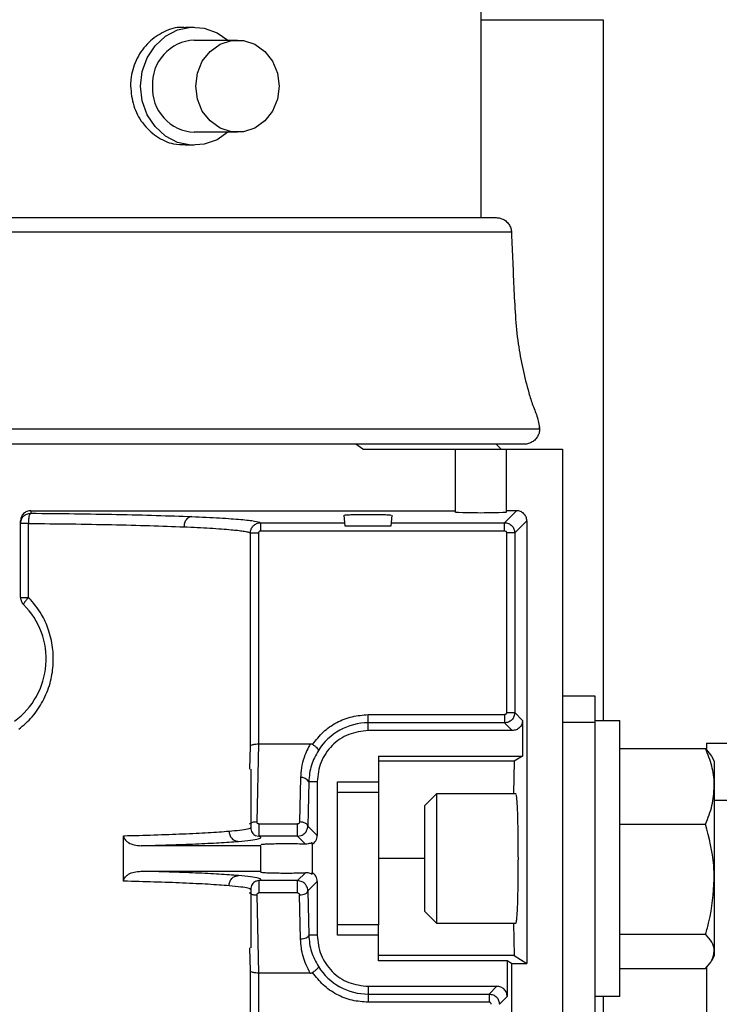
# Model space of a CAD drawing. Header units: inches. Extents: x 170 to 312, y 215 to 248.
# Tile 342 of 387: x 280.772 to 280.941, y 224.445 to 224.682. Entities that reach past the tile are written whole.
import ezdxf

# ---------------------------------------------------------------- set-up
doc = ezdxf.new("R2010")
doc.units = ezdxf.units.IN
doc.header["$LTSCALE"] = 0.25
doc.header["$MEASUREMENT"] = 0
doc.layers.add('ANNOTATIONS', color=1, linetype='Continuous')
doc.layers.add('STANDARD MOTOR RH', color=7, linetype='Continuous')
doc.styles.add('ARIAL', font='arial.ttf', dxfattribs={"height": 0.09375})
doc.dimstyles.new('STANDARD$0', dxfattribs={"dimtxt": 0.09375, "dimasz": 0.09375, "dimexe": 0.03125, "dimexo": 0.046875, "dimgap": 0.09, "dimtad": 0, "dimtih": 1, "dimtoh": 1, "dimdec": 4, "dimzin": 0, "dimdsep": 46, "dimtxsty": 'ARIAL', "dimcen": 0.09, "dimadec": 0, "dimazin": 0, "dimtfac": 1, "dimtdec": 4, "dimtofl": 0, "dimtmove": 0, "dimatfit": 1, "dimfxl": 1, "dimtolj": 1, "dimtzin": 0, "dimarcsym": 0})

# ---------------------------------------------------------------- blocks, each defined once
blk = doc.blocks.new('*D125')
at = {"layer": 'ANNOTATIONS', "color": 0, "lineweight": -2, "transparency": 16777216}
for p, q in [((280.0303130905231, 223.6042043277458), (280.0303130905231, 225.2024881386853)), ((281.1155005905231, 224.4635793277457), (281.1155005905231, 225.2024881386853)), ((280.1240630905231, 225.1712381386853), (280.2877968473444, 225.1712381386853)), ((281.0217505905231, 225.1712381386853), (280.8580168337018, 225.1712381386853))]:
    blk.add_line(p, q, dxfattribs=at)
at = {"layer": 'ANNOTATIONS', "color": 0, "transparency": 16777216}
for points in [[(280.1240630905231, 225.1868631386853), (280.1240630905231, 225.1556131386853), (280.0303130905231, 225.1712381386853)], [(281.0217505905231, 225.1868631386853), (281.0217505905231, 225.1556131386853), (281.1155005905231, 225.1712381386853)]]:
    blk.add_solid(points, dxfattribs=at)
at = {"layer": 'defpoints', "color": 0, "transparency": 16777216}
for p in [(280.0303130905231, 225.1712381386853), (281.1155005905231, 224.4167043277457), (280.0303130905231, 223.5573293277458)]:
    blk.add_point(p, dxfattribs=at)
at = {"layer": 'ANNOTATIONS', "color": 0, "transparency": 16777216, "insert": (280.5729068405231, 225.1712381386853), "char_height": 0.09375, "attachment_point": 5, "style": 'ARIAL'}
blk.add_mtext('\\A1;17 3/8"', dxfattribs=at)
blk = doc.blocks.new('*D126')
at = {"layer": 'ANNOTATIONS', "color": 0, "lineweight": -2, "transparency": 16777216}
for p, q in [((280.0303130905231, 223.6042043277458), (280.0303130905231, 225.5541731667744)), ((281.2302504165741, 224.9939388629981), (281.2302504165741, 225.5541731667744)), ((280.1240630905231, 225.5229231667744), (280.4491856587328, 225.5229231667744)), ((281.1365004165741, 225.5229231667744), (280.8113778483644, 225.5229231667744))]:
    blk.add_line(p, q, dxfattribs=at)
at = {"layer": 'ANNOTATIONS', "color": 0, "transparency": 16777216}
for points in [[(280.1240630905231, 225.5385481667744), (280.1240630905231, 225.5072981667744), (280.0303130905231, 225.5229231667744)], [(281.1365004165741, 225.5385481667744), (281.1365004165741, 225.5072981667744), (281.2302504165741, 225.5229231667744)]]:
    blk.add_solid(points, dxfattribs=at)
at = {"layer": 'defpoints', "color": 0, "transparency": 16777216}
for p in [(280.0303130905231, 225.5229231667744), (281.2302504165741, 224.9470638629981), (280.0303130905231, 223.5573293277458)]:
    blk.add_point(p, dxfattribs=at)
at = {"layer": 'ANNOTATIONS', "color": 0, "transparency": 16777216, "insert": (280.6302817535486, 225.5229231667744), "char_height": 0.09375, "attachment_point": 5, "style": 'ARIAL'}
blk.add_mtext('\\A1;20"', dxfattribs=at)

msp = doc.modelspace()

# ---------------------------------------------------------------- linework, layer by layer
at = {"layer": 'STANDARD MOTOR RH'}
for p, q in [((280.8833408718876, 224.6872505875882), (280.8833408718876, 224.6347210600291)), ((280.8833408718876, 224.6823293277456), (280.9127505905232, 224.6823293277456)), ((280.9127505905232, 224.6823293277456), (280.9127505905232, 224.513744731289)), ((280.8122960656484, 224.6805600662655), (280.8143845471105, 224.6805600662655)), ((280.8143845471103, 224.6774080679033), (280.8247836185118, 224.6774080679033)), ((280.8247836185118, 224.6552623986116), (280.8143845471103, 224.6552623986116)), ((280.8143845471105, 224.6521104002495), (280.8122960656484, 224.6521104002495)), ((280.6335869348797, 224.6347210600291), (280.8870318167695, 224.6347210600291)), ((280.6299047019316, 224.6312835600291), (280.8907140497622, 224.6312835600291)), ((280.6231292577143, 224.5839041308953), (280.8974894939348, 224.5839041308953)), ((280.8937985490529, 224.5802131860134), (280.6268202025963, 224.5802131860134)), ((280.8549397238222, 224.5789828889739), (280.8532694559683, 224.5802131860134)), ((280.8870317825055, 224.5802131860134), (280.8882620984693, 224.5789828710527)), ((280.8549397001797, 224.5789828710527), (280.9030259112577, 224.5789828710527)), ((280.8771892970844, 224.5789828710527), (280.8771892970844, 224.563875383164)), ((280.8894924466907, 224.563875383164), (280.8894924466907, 224.5789828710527)), ((280.9030259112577, 224.5789828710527), (280.9030259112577, 224.2598605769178)), ((280.7750731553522, 224.5642190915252), (280.8771892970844, 224.5642190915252)), ((280.7750731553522, 224.5642190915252), (280.7750731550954, 224.5636026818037)), ((280.8506971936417, 224.5605281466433), (280.8504682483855, 224.5631450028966)), ((280.8619376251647, 224.5631450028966), (280.8617086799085, 224.5605281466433)), ((280.8890564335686, 224.5613209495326), (280.8919545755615, 224.5642190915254)), ((280.8919545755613, 224.5642190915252), (280.8894924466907, 224.5642190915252)), ((280.7726125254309, 224.543354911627), (280.7726125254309, 224.561756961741)), ((280.7745551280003, 224.543354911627), (280.7745551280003, 224.5611435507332)), ((280.8303635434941, 224.5613209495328), (280.8303635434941, 224.5593536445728)), ((280.8303635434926, 224.5613209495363), (280.8506278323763, 224.5613209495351)), ((280.8617086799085, 224.5605281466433), (280.8506971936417, 224.5605281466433)), ((280.8617780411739, 224.5613209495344), (280.8890564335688, 224.5613209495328)), ((280.8890564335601, 224.5593536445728), (280.8890564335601, 224.5613209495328)), ((280.8944137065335, 224.5617599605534), (280.8915155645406, 224.5588618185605)), ((280.8944137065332, 224.5617599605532), (280.8944137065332, 224.4553227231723)), ((280.8279052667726, 224.507603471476), (280.8279052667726, 224.5588620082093)), ((280.8298716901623, 224.5588620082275), (280.8298775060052, 224.508130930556)), ((280.8303635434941, 224.5593536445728), (280.8890564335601, 224.5593536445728)), ((280.8915155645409, 224.5588618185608), (280.8895482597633, 224.5588618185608)), ((280.8895482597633, 224.5588618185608), (280.8895482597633, 224.5156416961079)), ((280.8915155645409, 224.5588618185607), (280.8915155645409, 224.5156416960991)), ((280.9108384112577, 224.519619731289), (280.9030259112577, 224.519619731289)), ((280.9108384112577, 224.143266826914), (280.9108384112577, 224.519619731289)), ((280.8895482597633, 224.5156416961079), (280.8915155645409, 224.5156416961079)), ((280.8915155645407, 224.5156416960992), (280.89338258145, 224.51377467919)), ((280.8562739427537, 224.5113155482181), (280.8562739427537, 224.5151498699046)), ((280.8562739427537, 224.5151498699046), (280.8890564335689, 224.5151498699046)), ((280.8890564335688, 224.5131825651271), (280.8562739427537, 224.5131825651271)), ((280.8890564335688, 224.5131825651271), (280.8909234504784, 224.5113155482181)), ((280.8933825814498, 224.5137746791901), (280.8933825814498, 224.5051639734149)), ((280.9030259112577, 224.5133697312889), (280.9108384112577, 224.5133697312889)), ((280.9108384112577, 224.513744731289), (280.9167759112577, 224.513744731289)), ((280.9167759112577, 224.447369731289), (280.9167759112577, 224.513744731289)), ((280.8909234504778, 224.5113155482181), (280.8562739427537, 224.5113155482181)), ((280.8277997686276, 224.5020736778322), (280.8279052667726, 224.507603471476)), ((280.8298775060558, 224.5081309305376), (280.829493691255, 224.4893345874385)), ((280.8298775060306, 224.508130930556), (280.8423258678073, 224.5081309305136)), ((280.9167759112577, 224.5070057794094), (280.9374325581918, 224.5070057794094)), ((280.9374325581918, 224.5070057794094), (280.9388131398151, 224.5051675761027)), ((280.9376096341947, 224.5082668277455), (280.9435471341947, 224.5082668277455)), ((280.9376096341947, 224.5082668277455), (280.9376096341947, 224.5070171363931)), ((280.858734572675, 224.5051639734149), (280.8933825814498, 224.5051639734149)), ((280.858734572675, 224.5051639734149), (280.858734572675, 224.4965321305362)), ((280.891364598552, 224.5039336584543), (280.858734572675, 224.5039336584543)), ((280.891364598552, 224.5039336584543), (280.8912083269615, 224.4961826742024)), ((280.8933825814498, 224.5051639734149), (280.891364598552, 224.5039336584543)), ((280.9388400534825, 224.5051831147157), (280.9395259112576, 224.5039951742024)), ((280.9395259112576, 224.5039951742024), (280.9395259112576, 224.4571201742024)), ((280.8279766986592, 224.5020736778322), (280.8279766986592, 224.4880710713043)), ((280.8399632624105, 224.4999966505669), (280.839748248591, 224.4893320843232)), ((280.8419305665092, 224.4990123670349), (280.8417155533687, 224.4883478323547)), ((280.8439707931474, 224.4990123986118), (280.8419305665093, 224.4990123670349)), ((280.8439707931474, 224.4990123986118), (280.8439707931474, 224.4860925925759)), ((280.84889205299, 224.4621029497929), (280.84889205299, 224.4990123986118)), ((280.84889205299, 224.4990123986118), (280.858734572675, 224.4990123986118)), ((280.84889205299, 224.4965321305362), (280.858734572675, 224.4965321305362)), ((280.8699009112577, 224.4933201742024), (280.8727634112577, 224.4961826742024)), ((280.8727634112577, 224.4961826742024), (280.8918358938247, 224.4961826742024)), ((280.8727634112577, 224.4649326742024), (280.8727634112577, 224.4961826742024)), ((280.9395259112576, 224.4945583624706), (280.9435471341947, 224.4945583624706)), ((280.8699009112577, 224.4677951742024), (280.8699009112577, 224.4933201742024)), ((280.8299586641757, 224.4888499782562), (280.8392467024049, 224.4888499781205)), ((280.8417155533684, 224.4883478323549), (280.8439707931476, 224.4860925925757)), ((280.9167759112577, 224.4888128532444), (280.9374325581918, 224.4888128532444)), ((280.797402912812, 224.4750916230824), (280.797402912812, 224.4860237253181)), ((280.8290390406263, 224.4860753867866), (280.8299586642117, 224.4858984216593)), ((280.8392467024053, 224.4858984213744), (280.8299586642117, 224.4858984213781)), ((280.8392467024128, 224.4858984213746), (280.840157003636, 224.4860729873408)), ((280.8392467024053, 224.4858984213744), (280.8411528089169, 224.4839923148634)), ((280.8304373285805, 224.4836334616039), (280.8016042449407, 224.483633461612)), ((280.8304373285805, 224.4772670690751), (280.8304373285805, 224.4836334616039)), ((280.8427404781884, 224.4839622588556), (280.8427404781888, 224.4843163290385)), ((280.8427404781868, 224.4839622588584), (280.8427404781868, 224.4771530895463)), ((280.8699009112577, 224.4805576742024), (280.858734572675, 224.4805576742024)), ((280.8016042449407, 224.4774818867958), (280.8304373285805, 224.4774818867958)), ((280.8411528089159, 224.4771230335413), (280.8392467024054, 224.4752169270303)), ((280.8427404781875, 224.4767990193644), (280.8427404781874, 224.4771530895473)), ((280.8279766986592, 224.4730427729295), (280.8279766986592, 224.4590416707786)), ((280.8299586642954, 224.4752169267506), (280.829038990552, 224.4750399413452)), ((280.8392467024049, 224.4752169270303), (280.8299586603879, 224.4752169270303)), ((280.8401568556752, 224.4750424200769), (280.8392467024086, 224.4752169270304)), ((280.8439707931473, 224.4750227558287), (280.8417155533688, 224.4727675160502)), ((280.8439707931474, 224.4750227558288), (280.8439707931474, 224.4621029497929)), ((280.8294936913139, 224.4717807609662), (280.8298775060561, 224.4529844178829)), ((280.8392467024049, 224.4722653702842), (280.8299586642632, 224.4722653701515)), ((280.8399632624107, 224.4611186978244), (280.8397482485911, 224.4717832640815)), ((280.8417155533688, 224.47276751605), (280.8419305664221, 224.4621029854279)), ((280.8727634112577, 224.4649326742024), (280.8699009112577, 224.4677951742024)), ((280.858734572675, 224.4645832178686), (280.84889205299, 224.4645832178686)), ((280.858734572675, 224.4559513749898), (280.858734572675, 224.4645832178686)), ((280.8918358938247, 224.4649326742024), (280.8727634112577, 224.4649326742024)), ((280.8912083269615, 224.4649326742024), (280.891364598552, 224.4571816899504)), ((280.8439707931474, 224.4621029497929), (280.8419305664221, 224.4621029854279)), ((280.858734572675, 224.4621029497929), (280.84889205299, 224.4621029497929)), ((280.9167759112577, 224.4623647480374), (280.9374325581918, 224.4623647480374)), ((280.8279052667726, 224.4535118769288), (280.8277997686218, 224.4590416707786)), ((280.891364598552, 224.4571816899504), (280.858734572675, 224.4571816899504)), ((280.891364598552, 224.4571816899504), (280.8944137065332, 224.4553227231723)), ((280.9395259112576, 224.4571201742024), (280.9388400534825, 224.4559322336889)), ((280.8896916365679, 224.4559513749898), (280.858734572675, 224.4559513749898)), ((280.8907227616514, 224.4553227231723), (280.8896916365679, 224.4559513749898)), ((280.8896916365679, 224.4559513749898), (280.8896916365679, 224.4473406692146)), ((280.8907227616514, 224.4553227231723), (280.8944137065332, 224.4553227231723)), ((280.8907227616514, 224.4553227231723), (280.8907227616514, 224.341391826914)), ((280.9167759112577, 224.4541095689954), (280.9374325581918, 224.4541095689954)), ((280.9376096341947, 224.4543453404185), (280.9376096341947, 224.1692912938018)), ((280.8279052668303, 224.3759128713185), (280.8279052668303, 224.4535118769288)), ((280.8298775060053, 224.4529844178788), (280.8298716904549, 224.3759128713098)), ((280.8423258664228, 224.452984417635), (280.8298775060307, 224.4529844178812)), ((280.8562739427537, 224.4497998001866), (280.887232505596, 224.4497998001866)), ((280.8562739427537, 224.4497998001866), (280.8562739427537, 224.4459654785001)), ((280.887232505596, 224.4497998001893), (280.8853654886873, 224.4479327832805)), ((280.8562739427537, 224.4479327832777), (280.8853654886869, 224.4479327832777)), ((280.8896916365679, 224.4473406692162), (280.887824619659, 224.4454736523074)), ((280.9167759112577, 224.447369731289), (280.9108384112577, 224.447369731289)), ((280.9127505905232, 224.447369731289), (280.9127505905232, 224.4167043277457)), ((280.8853654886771, 224.4459654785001), (280.8562739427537, 224.4459654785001))]:
    msp.add_line(p, q, dxfattribs=at)
at = {"layer": 'STANDARD MOTOR RH', "flags": 128}
for points in [[(280.8014924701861, 224.6663352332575), (280.8018974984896, 224.6698728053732), (280.803087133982, 224.6731880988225), (280.8049866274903, 224.6760728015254), (280.8074766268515, 224.6783456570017), (280.810400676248, 224.6798638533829), (280.8135750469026, 224.6805319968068), (280.8168002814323, 224.680308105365), (280.8198737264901, 224.6792062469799), (280.822477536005, 224.6774080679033)], [(280.8147482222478, 224.6663352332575), (280.8151547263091, 224.6694548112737), (280.8163413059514, 224.672321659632), (280.818211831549, 224.674703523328), (280.8206147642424, 224.6764074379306), (280.8233554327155, 224.6772953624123), (280.8262118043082, 224.6772953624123), (280.8289524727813, 224.6764074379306), (280.8313554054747, 224.674703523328), (280.8332259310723, 224.672321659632), (280.8344125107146, 224.6694548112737), (280.8348190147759, 224.6663352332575), (280.8344125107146, 224.6632156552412), (280.8332259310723, 224.660348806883), (280.8313554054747, 224.657966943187), (280.8289524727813, 224.6562630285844), (280.8262118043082, 224.6553751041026), (280.8233554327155, 224.6553751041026), (280.8206147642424, 224.6562630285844), (280.818211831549, 224.657966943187), (280.8163413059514, 224.660348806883), (280.8151547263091, 224.6632156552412), (280.8147482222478, 224.6663352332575)], [(280.822477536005, 224.6552623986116), (280.8198737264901, 224.6534642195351), (280.8168002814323, 224.65236236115), (280.8135750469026, 224.6521384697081), (280.810400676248, 224.652806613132), (280.8074766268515, 224.6543248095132), (280.8049866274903, 224.6565976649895), (280.803087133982, 224.6594823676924), (280.8018974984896, 224.6627976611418), (280.8014924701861, 224.6663352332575)]]:
    msp.add_lwpolyline(points, dxfattribs=at)
at = {"layer": 'STANDARD MOTOR RH'}
for centre, radius, start, end in [((280.8148808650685, 224.66687425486), 0.01054549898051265, 92.69759004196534, 182.9298875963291), ((280.8148808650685, 224.665796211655), 0.01054549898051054, 177.0701124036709, 267.302409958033), ((280.7603093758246, 224.5285399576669), 0.01845472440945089, 306.031879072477, 45.09912784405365), ((280.8562739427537, 224.4990123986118), 0.01417016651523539, 90, 147.8344107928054), ((280.840287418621, 224.4981863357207), 0.001839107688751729, 26.69012636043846, 100.1518352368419), ((280.8562739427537, 224.4621029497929), 0.0141701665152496, 212.1655892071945, 270)]:
    msp.add_arc(centre, radius, start, end, dxfattribs=at)
at = {"layer": 'STANDARD MOTOR RH', "extrusion": (0, 0, -1)}
msp.add_ellipse((280.8833408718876, 224.563875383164), major_axis=(-0.00615157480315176, 0), ratio=0.0349207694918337, start_param=3.14159265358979, end_param=6.283185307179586, dxfattribs=at)
at = {"layer": 'STANDARD MOTOR RH'}
for points, knots in [([(280.8122870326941, 224.6803810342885), (280.8118078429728, 224.6804303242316), (280.809901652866, 224.6806263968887), (280.8065501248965, 224.6793278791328), (280.8028521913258, 224.676616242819), (280.800189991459, 224.6726356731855), (280.7991513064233, 224.6689906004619), (280.7990813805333, 224.6668649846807), (280.7990639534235, 224.6663352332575)], [0, 0, 0, 0, 0.07160502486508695, 0.2848408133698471, 0.4985827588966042, 0.7135704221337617, 0.9286152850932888, 1, 1, 1, 1]), ([(280.7990639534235, 224.6663352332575), (280.7992133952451, 224.6647425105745), (280.7995122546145, 224.6615573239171), (280.8018281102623, 224.6572987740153), (280.8052048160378, 224.654106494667), (280.8089150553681, 224.6522832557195), (280.8113389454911, 224.6522876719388), (280.8123050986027, 224.6522894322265)], [0, 0, 0, 0, 0.2137655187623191, 0.4274963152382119, 0.642127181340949, 0.8573532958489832, 1, 1, 1, 1]), ([(280.8870318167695, 224.6347210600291), (280.8873459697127, 224.6346976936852), (280.887985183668, 224.6346501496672), (280.888934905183, 224.634247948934), (280.8897792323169, 224.633580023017), (280.8903832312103, 224.6326834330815), (280.8907061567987, 224.6317356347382), (280.8907131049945, 224.6311084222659), (280.8907163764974, 224.6308131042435)], [0, 0, 0, 0, 0.156749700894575, 0.3189420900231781, 0.5075262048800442, 0.6876528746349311, 0.852933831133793, 1, 1, 1, 1]), ([(280.8906833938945, 224.6317639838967), (280.8908787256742, 224.627193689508), (280.891269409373, 224.6180526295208), (280.8918993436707, 224.6048583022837), (280.894050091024, 224.5954001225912), (280.8957954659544, 224.5895176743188), (280.8971330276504, 224.5866055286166), (280.8973715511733, 224.5844845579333), (280.8974910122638, 224.5834223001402)], [0, 0, 0, 0, 0.2798641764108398, 0.5597572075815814, 0.8058251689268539, 0.870347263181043, 0.9350652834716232, 0.9999999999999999, 0.9999999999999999, 0.9999999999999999, 0.9999999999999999]), ([(280.8974595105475, 224.5843736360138), (280.8974766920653, 224.5840972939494), (280.8975128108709, 224.5835163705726), (280.8973004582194, 224.5826219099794), (280.8968536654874, 224.5817522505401), (280.8961612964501, 224.581007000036), (280.8952938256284, 224.5804822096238), (280.8944753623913, 224.5802422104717), (280.8939738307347, 224.5802207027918), (280.8937985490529, 224.5802131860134)], [0, 0, 0, 0, 0.1323147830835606, 0.2781507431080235, 0.4346336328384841, 0.5970392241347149, 0.759444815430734, 0.9159277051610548, 1, 1, 1, 1]), ([(280.7750731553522, 224.5642190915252), (280.774817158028, 224.5641957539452), (280.7742615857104, 224.564145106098), (280.7736087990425, 224.563776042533), (280.7731493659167, 224.5633233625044), (280.7728569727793, 224.5628688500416), (280.772651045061, 224.562340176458), (280.7726253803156, 224.5619515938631), (280.7726125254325, 224.561756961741)], [0, 0, 0, 0, 0.1985423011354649, 0.4308818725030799, 0.5644502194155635, 0.6983746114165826, 0.8489227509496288, 1, 1, 1, 1]), ([(280.7745551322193, 224.5611435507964), (280.7745641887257, 224.5614462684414), (280.7745830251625, 224.5620758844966), (280.7747039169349, 224.562893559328), (280.7748761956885, 224.5634695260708), (280.7750091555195, 224.5635594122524), (280.7750731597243, 224.5636026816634)], [0, 0, 0, 0, 0.2401067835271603, 0.4993930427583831, 0.7590178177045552, 1, 1, 1, 1]), ([(280.7750731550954, 224.5636026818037), (280.7786050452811, 224.5635702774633), (280.7857867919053, 224.5635043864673), (280.7959643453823, 224.5633284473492), (280.8056383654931, 224.5630967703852), (280.8110475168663, 224.5628950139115), (280.8137937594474, 224.5627925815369)], [0, 0, 0, 0, 0.2380742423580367, 0.4841002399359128, 0.7380761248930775, 1, 1, 1, 1]), ([(280.8506787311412, 224.5631451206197), (280.8506679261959, 224.5631505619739), (280.8506269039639, 224.563171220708), (280.8508800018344, 224.5632046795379), (280.851368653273, 224.5632418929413), (280.8521610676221, 224.5632808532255), (280.8529377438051, 224.5633008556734), (280.8534206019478, 224.5633132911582)], [0, 0, 0, 0, 0.08116737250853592, 0.3081613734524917, 0.513664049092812, 0.6976458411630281, 1, 1, 1, 1]), ([(280.8534206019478, 224.5633132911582), (280.8540977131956, 224.5633235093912), (280.8554473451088, 224.5633438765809), (280.8576959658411, 224.5633373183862), (280.8596934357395, 224.5633069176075), (280.8611115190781, 224.5632444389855), (280.8618022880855, 224.5631846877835), (280.8616974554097, 224.5631520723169), (280.8616712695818, 224.5631439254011)], [0, 0, 0, 0, 0.1886390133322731, 0.3759991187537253, 0.5636514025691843, 0.7499606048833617, 0.9375434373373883, 1, 1, 1, 1]), ([(280.8944137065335, 224.5617599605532), (280.8943767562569, 224.5620822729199), (280.8943028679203, 224.5627267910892), (280.8937342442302, 224.5635396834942), (280.892921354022, 224.5641082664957), (280.8922768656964, 224.5641821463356), (280.8919545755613, 224.5642190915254)], [0, 0, 0, 0, 0.2500470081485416, 0.5000113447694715, 0.7499700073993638, 1, 1, 1, 1]), ([(280.7745551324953, 224.5611435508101), (280.7779569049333, 224.5611109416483), (280.7848783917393, 224.5610445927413), (280.7946944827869, 224.5608677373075), (280.8040367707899, 224.5606371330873), (280.809262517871, 224.5604357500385), (280.8119171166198, 224.5603334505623)], [0, 0, 0, 0, 0.2376368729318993, 0.4835127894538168, 0.737632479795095, 1, 1, 1, 1]), ([(280.8137937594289, 224.5627925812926), (280.8135607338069, 224.5627537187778), (280.8132025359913, 224.5626939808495), (280.8127703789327, 224.5623828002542), (280.8124721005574, 224.5620653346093), (280.8122298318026, 224.5616744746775), (280.8119923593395, 224.5611081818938), (280.8119467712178, 224.5606388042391), (280.8119171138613, 224.5603334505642)], [0, 0, 0, 0, 0.2397662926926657, 0.368559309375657, 0.5000000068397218, 0.631440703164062, 0.7602337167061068, 1, 1, 1, 1]), ([(280.8137937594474, 224.5627925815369), (280.8161422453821, 224.5626861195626), (280.8208392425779, 224.5624731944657), (280.8258307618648, 224.562108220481), (280.8292929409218, 224.5617222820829), (280.8300066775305, 224.5614547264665), (280.8303635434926, 224.5613209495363)], [0, 0, 0, 0, 0.2499992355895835, 0.5000011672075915, 0.7500022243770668, 1, 1, 1, 1]), ([(280.8279052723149, 224.5588620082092), (280.8279404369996, 224.559174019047), (280.8280114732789, 224.5598043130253), (280.828562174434, 224.5606222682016), (280.8292385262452, 224.5610873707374), (280.8298661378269, 224.5612908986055), (280.8301972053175, 224.5613108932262), (280.8303635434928, 224.5613209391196)], [0, 0, 0, 0, 0.2423704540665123, 0.4896132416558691, 0.7417190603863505, 0.8702319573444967, 1, 1, 1, 1]), ([(280.8890564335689, 224.5613209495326), (280.8893784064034, 224.561283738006), (280.8900224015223, 224.5612093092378), (280.8908349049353, 224.5606406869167), (280.8914038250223, 224.5598281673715), (280.8914783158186, 224.5591839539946), (280.8915155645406, 224.5588618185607)], [0, 0, 0, 0, 0.2499392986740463, 0.4999169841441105, 0.7499361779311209, 1, 1, 1, 1]), ([(280.8119171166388, 224.5603334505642), (280.8140822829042, 224.5602319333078), (280.818620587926, 224.5600191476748), (280.8225266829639, 224.5597274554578), (280.8249153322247, 224.5594847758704), (280.8262952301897, 224.5593027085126), (280.8274323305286, 224.559092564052), (280.8277417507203, 224.5589417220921), (280.8279052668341, 224.5588620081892)], [0, 0, 0, 0, 0.2384432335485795, 0.4997898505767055, 0.6007377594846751, 0.7177576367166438, 0.8508462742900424, 1, 1, 1, 1]), ([(280.8303635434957, 224.5593536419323), (280.8302981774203, 224.5593467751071), (280.830168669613, 224.5593331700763), (280.8300079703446, 224.5592168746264), (280.8298926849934, 224.55905614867), (280.8298787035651, 224.5589268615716), (280.8298716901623, 224.5588620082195)], [0, 0, 0, 0, 0.2524597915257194, 0.5001908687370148, 0.7492843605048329, 1, 1, 1, 1]), ([(280.8890564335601, 224.5593536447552), (280.8891213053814, 224.5593466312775), (280.8892506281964, 224.5593326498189), (280.8894114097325, 224.5592173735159), (280.8895277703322, 224.5590566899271), (280.8895413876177, 224.5589271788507), (280.8895482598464, 224.5588618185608)], [0, 0, 0, 0, 0.2507503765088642, 0.4998741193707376, 0.7476017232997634, 1, 1, 1, 1]), ([(280.772180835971, 224.5116259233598), (280.7733062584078, 224.5125924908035), (280.7755736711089, 224.5145398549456), (280.7781134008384, 224.5183562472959), (280.7798109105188, 224.5225430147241), (280.7805770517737, 224.5269598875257), (280.7804615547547, 224.5314005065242), (280.7794500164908, 224.5355729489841), (280.7775967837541, 224.5397352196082), (280.7756611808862, 224.5420386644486), (280.7745551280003, 224.543354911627)], [0, 0, 0, 0, 0.1243632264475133, 0.2505572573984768, 0.3811967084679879, 0.5000899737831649, 0.6215271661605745, 0.7480902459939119, 0.8560523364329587, 1, 1, 1, 1]), ([(280.7745551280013, 224.5433549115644), (280.7743673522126, 224.5431514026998), (280.7739801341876, 224.5427317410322), (280.7735526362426, 224.542178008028), (280.7733048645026, 224.5417644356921), (280.7733260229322, 224.541661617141), (280.7733362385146, 224.5416119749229)], [0, 0, 0, 0, 0.2435325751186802, 0.502195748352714, 0.7596532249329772, 1, 1, 1, 1]), ([(280.8915155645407, 224.5156416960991), (280.8914783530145, 224.515319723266), (280.8914039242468, 224.5146757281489), (280.8908353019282, 224.513863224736), (280.8900227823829, 224.5132943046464), (280.8893785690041, 224.5132198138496), (280.8890564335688, 224.5131825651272)], [0, 0, 0, 0, 0.2499392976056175, 0.4999169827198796, 0.7499361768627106, 1, 1, 1, 1]), ([(280.8895482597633, 224.5156416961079), (280.8895412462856, 224.5155768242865), (280.8895272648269, 224.5154475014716), (280.8894119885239, 224.5152867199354), (280.8892513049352, 224.5151703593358), (280.8891217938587, 224.5151567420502), (280.8890564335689, 224.5151498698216)], [0, 0, 0, 0, 0.2507503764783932, 0.499874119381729, 0.7476017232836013, 1, 1, 1, 1]), ([(280.89338258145, 224.5137746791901), (280.8933456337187, 224.5134523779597), (280.8932717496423, 224.5128078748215), (280.8927031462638, 224.5119949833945), (280.8918902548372, 224.5114263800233), (280.8912457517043, 224.5113524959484), (280.8909234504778, 224.511315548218)], [0, 0, 0, 0, 0.2500385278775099, 0.5000000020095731, 0.749961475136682, 1, 1, 1, 1]), ([(280.8279052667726, 224.507603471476), (280.8279226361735, 224.5076443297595), (280.8279550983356, 224.5077206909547), (280.8281452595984, 224.5078448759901), (280.8284335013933, 224.5079562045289), (280.8288106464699, 224.508038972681), (280.8292647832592, 224.5081091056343), (280.8296372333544, 224.5081223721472), (280.8298775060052, 224.508130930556)], [0, 0, 0, 0, 0.1556775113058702, 0.2909500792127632, 0.4996511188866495, 0.6364958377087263, 0.7654984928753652, 1, 1, 1, 1]), ([(280.8423258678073, 224.5081309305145), (280.8417658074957, 224.5070553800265), (280.8407955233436, 224.5051920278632), (280.8401155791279, 224.5024157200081), (280.8400123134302, 224.5007756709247), (280.8399632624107, 224.4999966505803)], [0, 0, 0, 0, 0.4175079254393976, 0.7233173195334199, 1, 1, 1, 1]), ([(280.8442787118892, 224.5065561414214), (280.8436316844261, 224.5053930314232), (280.8423005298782, 224.5030001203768), (280.8420561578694, 224.500366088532), (280.8419305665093, 224.4990123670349)], [0, 0, 0, 0, 0.4860648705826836, 1, 1, 1, 1]), ([(280.8423258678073, 224.5081309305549), (280.8424233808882, 224.5081254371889), (280.842612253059, 224.5081147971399), (280.8427796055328, 224.5080269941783), (280.8428605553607, 224.5079845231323)], [0, 0, 0, 0, 0.5162914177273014, 1, 1, 1, 1]), ([(280.8442787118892, 224.5065561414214), (280.8442785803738, 224.5066230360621), (280.8442783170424, 224.5067569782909), (280.8439776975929, 224.5071225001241), (280.8434899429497, 224.5075539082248), (280.8430680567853, 224.5078425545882), (280.842860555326, 224.5079845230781)], [0, 0, 0, 0, 0.2494516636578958, 0.4994736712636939, 0.7538199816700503, 0.9999999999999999, 0.9999999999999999, 0.9999999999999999, 0.9999999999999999]), ([(280.9395259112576, 224.4979093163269), (280.9395234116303, 224.4981249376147), (280.9395044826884, 224.4997577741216), (280.9390472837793, 224.5028363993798), (280.9379740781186, 224.5056075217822), (280.9374325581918, 224.5070057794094)], [0, 0, 0, 0, 0.07009191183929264, 0.5307854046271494, 1, 1, 1, 1]), ([(280.9374325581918, 224.4888128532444), (280.9380176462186, 224.4902901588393), (280.9391985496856, 224.4932718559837), (280.9394161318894, 224.496354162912), (280.9395259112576, 224.4979093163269)], [0, 0, 0, 0, 0.4954579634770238, 1, 1, 1, 1]), ([(280.892372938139, 224.4805576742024), (280.8923655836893, 224.4825180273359), (280.8923543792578, 224.4855046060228), (280.8922869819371, 224.4890774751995), (280.8922044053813, 224.4920100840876), (280.8920934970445, 224.4942464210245), (280.8919695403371, 224.4956124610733), (280.8918969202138, 224.4957693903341), (280.8918622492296, 224.4958443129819)], [0, 0, 0, 0, 0.2503685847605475, 0.3814340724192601, 0.5160432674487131, 0.7327777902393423, 0.8724202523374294, 1, 1, 1, 1]), ([(280.797402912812, 224.4860237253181), (280.7998927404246, 224.4860882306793), (280.8050368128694, 224.4862215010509), (280.8118826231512, 224.4864765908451), (280.8181454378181, 224.4867767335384), (280.8211915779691, 224.4870092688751), (280.8227577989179, 224.487128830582)], [0, 0, 0, 0, 0.2274702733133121, 0.4699616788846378, 0.7274724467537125, 1, 1, 1, 1]), ([(280.8227577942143, 224.4871288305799), (280.8227914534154, 224.4868218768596), (280.8228432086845, 224.486349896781), (280.823128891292, 224.4857811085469), (280.8234220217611, 224.4853890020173), (280.8237841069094, 224.48507156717), (280.8243093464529, 224.4847621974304), (280.8247451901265, 224.4847061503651), (280.8250286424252, 224.4846696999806)], [0, 0, 0, 0, 0.2396416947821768, 0.3684793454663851, 0.4999999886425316, 0.6315206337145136, 0.7603582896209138, 1, 1, 1, 1]), ([(280.8227577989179, 224.487128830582), (280.8236522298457, 224.4872138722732), (280.8256447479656, 224.4874033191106), (280.8273487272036, 224.4877093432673), (280.8281274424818, 224.4879394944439), (280.8279422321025, 224.4880602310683), (280.8279256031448, 224.4880710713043)], [0, 0, 0, 0, 0.2811014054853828, 0.6262078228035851, 0.9664393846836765, 0.9999999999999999, 0.9999999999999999, 0.9999999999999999, 0.9999999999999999]), ([(280.8294936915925, 224.4893345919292), (280.8292325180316, 224.4893327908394), (280.8288293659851, 224.4893300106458), (280.8283494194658, 224.4892163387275), (280.8280270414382, 224.4890890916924), (280.8277844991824, 224.4889394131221), (280.827693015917, 224.48882501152), (280.8276535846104, 224.4887757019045)], [0, 0, 0, 0, 0.3247743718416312, 0.5013273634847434, 0.6821672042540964, 0.8630070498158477, 1, 1, 1, 1]), ([(280.8279766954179, 224.4880719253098), (280.8280452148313, 224.4875938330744), (280.8281834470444, 224.4866293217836), (280.8288887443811, 224.4862128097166), (280.8292444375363, 224.4860027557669)], [0, 0, 0, 0, 0.4956833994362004, 1, 1, 1, 1]), ([(280.8299586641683, 224.4888499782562), (280.8299253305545, 224.4888518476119), (280.8298600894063, 224.4888555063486), (280.829767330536, 224.4888840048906), (280.8296840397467, 224.4889298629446), (280.8295892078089, 224.4890122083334), (280.8295003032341, 224.4891484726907), (280.8294959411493, 224.4892712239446), (280.8294936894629, 224.4893345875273)], [0, 0, 0, 0, 0.1226750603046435, 0.2401018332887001, 0.3584136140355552, 0.4836137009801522, 0.7334439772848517, 1, 1, 1, 1]), ([(280.8397482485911, 224.4893320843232), (280.8397402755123, 224.4892691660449), (280.8397245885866, 224.4891453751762), (280.8396262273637, 224.4890117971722), (280.8395265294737, 224.4889293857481), (280.8394406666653, 224.4888839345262), (280.8393463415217, 224.4888555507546), (280.8392803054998, 224.4888518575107), (280.8392467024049, 224.4888499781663)], [0, 0, 0, 0, 0.2622389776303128, 0.5159516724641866, 0.641882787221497, 0.7608259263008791, 0.8782938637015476, 1, 1, 1, 1]), ([(280.840157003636, 224.4860729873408), (280.8403055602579, 224.4861420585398), (280.8406076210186, 224.4862825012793), (280.8411135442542, 224.4866999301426), (280.8416007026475, 224.4873847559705), (280.8416772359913, 224.4880265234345), (280.8417155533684, 224.4883478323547)], [0, 0, 0, 0, 0.1672862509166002, 0.3401437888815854, 0.6696347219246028, 1, 1, 1, 1]), ([(280.9395259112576, 224.4755888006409), (280.9394998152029, 224.4766910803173), (280.9393938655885, 224.4811663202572), (280.9382754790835, 224.4855265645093), (280.9374325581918, 224.4888128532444)], [0, 0, 0, 0, 0.246306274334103, 0.9999999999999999, 0.9999999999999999, 0.9999999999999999, 0.9999999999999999]), ([(280.7974029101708, 224.4860237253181), (280.7974164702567, 224.4858804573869), (280.797444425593, 224.4855850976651), (280.7976767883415, 224.4851424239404), (280.7980599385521, 224.4847148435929), (280.798805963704, 224.4841997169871), (280.8000053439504, 224.4837381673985), (280.8010467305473, 224.483669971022), (280.8016042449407, 224.4836334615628)], [0, 0, 0, 0, 0.08148250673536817, 0.1679835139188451, 0.2795471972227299, 0.4066927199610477, 0.6823683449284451, 1, 1, 1, 1]), ([(280.8250286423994, 224.48466969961), (280.8260804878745, 224.4847676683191), (280.8281841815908, 224.4849636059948), (280.829923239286, 224.4852721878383), (280.8306793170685, 224.4855855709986), (280.8301988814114, 224.4857941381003), (280.8299586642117, 224.4858984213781)], [0, 0, 0, 0, 0.2500000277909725, 0.5000007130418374, 0.7500010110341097, 1, 1, 1, 1]), ([(280.8427404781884, 224.4839622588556), (280.8429148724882, 224.4840808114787), (280.8432627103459, 224.4843172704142), (280.8436508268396, 224.4848310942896), (280.8439207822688, 224.4854302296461), (280.8439540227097, 224.4858704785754), (280.8439707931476, 224.4860925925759)], [0, 0, 0, 0, 0.244705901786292, 0.4880777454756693, 0.7417254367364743, 1, 1, 1, 1]), ([(280.8016042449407, 224.4836334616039), (280.8039065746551, 224.4836965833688), (280.8086504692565, 224.4838266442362), (280.8149470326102, 224.4840671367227), (280.8207070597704, 224.4843470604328), (280.8235631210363, 224.4845602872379), (280.8250286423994, 224.48466969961)], [0, 0, 0, 0, 0.2292110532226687, 0.4722838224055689, 0.7292147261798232, 1, 1, 1, 1]), ([(280.8411528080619, 224.4839923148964), (280.8406856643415, 224.4840074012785), (280.8397623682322, 224.4840372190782), (280.8379916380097, 224.4840605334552), (280.8361715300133, 224.4840656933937), (280.8343734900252, 224.4840520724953), (280.8328294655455, 224.4840219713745), (280.8316002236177, 224.4839782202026), (280.8306535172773, 224.4839208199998), (280.8305145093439, 224.4838741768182), (280.8304373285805, 224.4838482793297)], [0, 0, 0, 0, 0.1284087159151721, 0.253796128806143, 0.3761714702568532, 0.4955448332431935, 0.6227123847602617, 0.729758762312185, 0.849955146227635, 1, 1, 1, 1]), ([(280.8427404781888, 224.4843163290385), (280.842718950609, 224.4843244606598), (280.8426743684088, 224.484341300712), (280.8422546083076, 224.4841201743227), (280.8415827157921, 224.4840422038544), (280.8411528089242, 224.4839923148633)], [0, 0, 0, 0, 0.2516651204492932, 0.5211818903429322, 0.9999999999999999, 0.9999999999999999, 0.9999999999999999, 0.9999999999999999]), ([(280.8918358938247, 224.4651787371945), (280.8918794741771, 224.4652664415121), (280.891961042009, 224.4654305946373), (280.8920935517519, 224.4668606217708), (280.8922043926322, 224.4691067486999), (280.8922869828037, 224.4720375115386), (280.8923543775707, 224.4756108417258), (280.8923655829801, 224.4785973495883), (280.892372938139, 224.4805576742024)], [0, 0, 0, 0, 0.1551384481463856, 0.2903672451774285, 0.5002609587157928, 0.6306139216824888, 0.7575373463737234, 1, 1, 1, 1]), ([(280.7974029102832, 224.4750916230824), (280.7974164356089, 224.4752352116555), (280.7974442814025, 224.4755308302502), (280.7976774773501, 224.4759738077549), (280.7980606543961, 224.4764010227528), (280.7988063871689, 224.4769157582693), (280.8000051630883, 224.4773771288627), (280.8010464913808, 224.4774453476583), (280.8016042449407, 224.4774818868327)], [0, 0, 0, 0, 0.08165218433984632, 0.1681046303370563, 0.2798987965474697, 0.4067323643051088, 0.6822355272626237, 0.9999999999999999, 0.9999999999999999, 0.9999999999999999, 0.9999999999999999]), ([(280.8250286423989, 224.4764456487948), (280.8235631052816, 224.4765550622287), (280.8207070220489, 224.4767682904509), (280.8149469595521, 224.477048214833), (280.8086504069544, 224.4772887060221), (280.8039065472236, 224.4774187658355), (280.8016042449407, 224.4774818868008)], [0, 0, 0, 0, 0.2707879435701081, 0.5277197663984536, 0.7707917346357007, 1, 1, 1, 1]), ([(280.8227577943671, 224.4739865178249), (280.8227912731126, 224.4742926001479), (280.8228427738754, 224.4747634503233), (280.8231272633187, 224.4753315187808), (280.8234197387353, 224.4757238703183), (280.8237815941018, 224.4760420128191), (280.8243074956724, 224.4763526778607), (280.8247443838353, 224.4764090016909), (280.8250286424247, 224.4764456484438)], [0, 0, 0, 0, 0.2389706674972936, 0.3676114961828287, 0.4990634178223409, 0.6306518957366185, 0.7596859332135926, 1, 1, 1, 1]), ([(280.8299586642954, 224.4752169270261), (280.8301988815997, 224.475321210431), (280.8306793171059, 224.4755297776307), (280.8299232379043, 224.4758431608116), (280.8281841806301, 224.4761517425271), (280.8260804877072, 224.4763476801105), (280.8250286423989, 224.4764456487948)], [0, 0, 0, 0, 0.2499992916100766, 0.4999995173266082, 0.7500000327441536, 1, 1, 1, 1]), ([(280.8304373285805, 224.4772670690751), (280.8305179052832, 224.4772406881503), (280.8306692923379, 224.4771911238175), (280.8317284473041, 224.4771304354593), (280.8329971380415, 224.477089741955), (280.8344609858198, 224.477062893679), (280.8361208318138, 224.4770497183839), (280.8379580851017, 224.4770544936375), (280.8397484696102, 224.477077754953), (280.8406809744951, 224.4771078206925), (280.8411528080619, 224.4771230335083)], [0, 0, 0, 0, 0.1528518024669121, 0.287177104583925, 0.4029105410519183, 0.4999977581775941, 0.6204192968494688, 0.7438867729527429, 0.8704105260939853, 1, 1, 1, 1]), ([(280.8427404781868, 224.4767990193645), (280.842719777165, 224.4767921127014), (280.8426772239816, 224.4767779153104), (280.8423384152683, 224.4769293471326), (280.8418410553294, 224.4770944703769), (280.8413813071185, 224.4771135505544), (280.841152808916, 224.4771230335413)], [0, 0, 0, 0, 0.252979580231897, 0.5200268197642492, 0.7614498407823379, 1, 1, 1, 1]), ([(280.8439707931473, 224.4750227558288), (280.8439537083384, 224.4752434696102), (280.8439196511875, 224.4756834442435), (280.843652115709, 224.4762820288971), (280.8432646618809, 224.4767981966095), (280.8429162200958, 224.4770341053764), (280.8427404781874, 224.4771530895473)], [0, 0, 0, 0, 0.2567552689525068, 0.5118203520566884, 0.7537791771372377, 1, 1, 1, 1]), ([(280.9374325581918, 224.4623647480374), (280.9377150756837, 224.4633527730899), (280.9389468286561, 224.4676604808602), (280.9392738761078, 224.4721381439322), (280.9395259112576, 224.4755888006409)], [0, 0, 0, 0, 0.2293621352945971, 1, 1, 1, 1]), ([(280.8227577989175, 224.4739865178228), (280.8211915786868, 224.4741060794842), (280.8181454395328, 224.474338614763), (280.8118826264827, 224.4746387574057), (280.8050368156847, 224.4748938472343), (280.7998927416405, 224.4750271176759), (280.797402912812, 224.4750916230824)], [0, 0, 0, 0, 0.2725274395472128, 0.5300381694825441, 0.7725296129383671, 1, 1, 1, 1]), ([(280.8279251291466, 224.4730427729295), (280.8279419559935, 224.47305364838), (280.8281188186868, 224.4731679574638), (280.8274070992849, 224.4733875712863), (280.8258019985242, 224.4736953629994), (280.8237742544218, 224.4738893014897), (280.8227577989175, 224.4739865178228)], [0, 0, 0, 0, 0.03387099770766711, 0.3560094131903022, 0.6771842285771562, 1, 1, 1, 1]), ([(280.8292443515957, 224.4751125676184), (280.8288854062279, 224.4748994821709), (280.8281737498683, 224.4744770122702), (280.8280420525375, 224.4735050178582), (280.8279767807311, 224.4730232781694)], [0, 0, 0, 0, 0.5043801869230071, 1, 1, 1, 1]), ([(280.8417155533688, 224.47276751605), (280.8416992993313, 224.4729747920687), (280.8416692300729, 224.4733582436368), (280.8414297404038, 224.4739614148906), (280.841068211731, 224.4744544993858), (280.8406070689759, 224.4748329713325), (280.8403052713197, 224.4749733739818), (280.8401568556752, 224.4750424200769)], [0, 0, 0, 0, 0.2134425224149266, 0.3948593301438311, 0.660566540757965, 0.8330761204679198, 1, 1, 1, 1]), ([(280.8276564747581, 224.472336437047), (280.8276950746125, 224.4722882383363), (280.82778578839, 224.4721749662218), (280.8280270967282, 224.4720262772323), (280.8283494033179, 224.4718990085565), (280.828829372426, 224.4717853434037), (280.8292325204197, 224.4717825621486), (280.8294936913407, 224.4717807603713)], [0, 0, 0, 0, 0.1343543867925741, 0.3157471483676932, 0.4971399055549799, 0.6742326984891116, 1, 1, 1, 1]), ([(280.8294936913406, 224.4717807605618), (280.8294961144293, 224.4718436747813), (280.8295008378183, 224.4719663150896), (280.8295890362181, 224.4721024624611), (280.8296830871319, 224.472185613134), (280.8297661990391, 224.4722314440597), (280.8298593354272, 224.4722598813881), (280.8299250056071, 224.4722635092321), (280.8299586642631, 224.4722653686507)], [0, 0, 0, 0, 0.264747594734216, 0.5160793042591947, 0.640404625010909, 0.7583606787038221, 0.8761499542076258, 0.9999999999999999, 0.9999999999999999, 0.9999999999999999, 0.9999999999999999]), ([(280.8392467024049, 224.4722653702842), (280.8392799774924, 224.4722634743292), (280.8393455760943, 224.4722597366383), (280.8394727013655, 224.4722214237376), (280.8396086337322, 224.4721285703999), (280.8397248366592, 224.4719705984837), (280.8397403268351, 224.4718466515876), (280.8397482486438, 224.4717832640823)], [0, 0, 0, 0, 0.1207105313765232, 0.2379690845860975, 0.4831299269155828, 0.7356682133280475, 1, 1, 1, 1]), ([(280.8423258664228, 224.4529844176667), (280.8416427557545, 224.4543164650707), (280.8403121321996, 224.4569111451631), (280.8400774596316, 224.4597414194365), (280.8399632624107, 224.4611186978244)], [0, 0, 0, 0, 0.5133763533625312, 1, 1, 1, 1]), ([(280.8419305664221, 224.4621029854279), (280.8420564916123, 224.4607472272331), (280.8423011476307, 224.4581131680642), (280.8436325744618, 224.4557204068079), (280.8442787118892, 224.4545592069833)], [0, 0, 0, 0, 0.5147030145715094, 1, 1, 1, 1]), ([(280.9395259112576, 224.4582371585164), (280.9395234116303, 224.4583349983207), (280.9395044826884, 224.4590759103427), (280.9390472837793, 224.4604728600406), (280.9379740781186, 224.4617302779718), (280.9374325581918, 224.4623647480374)], [0, 0, 0, 0, 0.07009191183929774, 0.5307854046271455, 1, 1, 1, 1]), ([(280.9374325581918, 224.4541095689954), (280.9380176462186, 224.4547799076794), (280.9391985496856, 224.4561328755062), (280.9394161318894, 224.4575314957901), (280.9395259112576, 224.4582371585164)], [0, 0, 0, 0, 0.4954579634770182, 1, 1, 1, 1]), ([(280.8442787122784, 224.4545592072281), (280.8442793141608, 224.4545577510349), (280.8442810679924, 224.4545535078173), (280.8442857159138, 224.4545390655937), (280.8442939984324, 224.4544806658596), (280.8442428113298, 224.4543192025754), (280.843979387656, 224.453995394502), (280.8434908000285, 224.4535563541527), (280.8430677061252, 224.4532706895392), (280.8428605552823, 224.4531308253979)], [0, 0, 0, 0, 0.007045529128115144, 0.02053004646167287, 0.06754810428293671, 0.2500891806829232, 0.4998992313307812, 0.7551458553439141, 1, 1, 1, 1]), ([(280.8298775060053, 224.4529844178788), (280.8296372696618, 224.4529929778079), (280.829264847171, 224.453006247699), (280.8288106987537, 224.4530763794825), (280.8284335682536, 224.4531591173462), (280.8281453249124, 224.4532704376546), (280.8279551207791, 224.45339462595), (280.8279226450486, 224.4534710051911), (280.8279052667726, 224.4535118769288)], [0, 0, 0, 0, 0.2344666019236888, 0.3634780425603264, 0.5003489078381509, 0.7089827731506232, 0.8442720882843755, 1, 1, 1, 1]), ([(280.8423258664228, 224.4529844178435), (280.8424233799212, 224.4529899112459), (280.8426122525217, 224.4530005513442), (280.8427796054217, 224.4530883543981), (280.8428605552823, 224.4531308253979)], [0, 0, 0, 0, 0.5162924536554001, 1, 1, 1, 1]), ([(280.8896916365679, 224.447340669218), (280.8896546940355, 224.4476629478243), (280.8895808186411, 224.4483074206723), (280.8890122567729, 224.4491203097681), (280.888199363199, 224.4496889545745), (280.8875548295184, 224.4497628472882), (280.887232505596, 224.4497998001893)], [0, 0, 0, 0, 0.2500211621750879, 0.4999768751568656, 0.7499441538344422, 1, 1, 1, 1]), ([(280.8853654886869, 224.4479327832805), (280.8856876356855, 224.4478955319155), (280.8863318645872, 224.4478210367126), (280.8871443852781, 224.4472520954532), (280.8877129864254, 224.4464395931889), (280.887787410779, 224.4457956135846), (280.887824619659, 224.4454736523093)], [0, 0, 0, 0, 0.250072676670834, 0.5000948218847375, 0.7500695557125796, 1, 1, 1, 1]), ([(280.8858573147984, 224.4454736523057), (280.8858504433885, 224.4455390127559), (280.8858368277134, 224.4456685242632), (280.8857204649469, 224.4458292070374), (280.8855596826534, 224.4459444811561), (280.8854303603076, 224.4459584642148), (280.8853654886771, 224.4459654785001)], [0, 0, 0, 0, 0.2523982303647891, 0.5001262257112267, 0.749249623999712, 0.9999999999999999, 0.9999999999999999, 0.9999999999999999, 0.9999999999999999])]:
    msp.add_open_spline(points, degree=3, knots=knots, dxfattribs=at)
for points in [[(280.7726125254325, 224.5611435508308), (280.7726495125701, 224.5614657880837), (280.7727234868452, 224.5621102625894), (280.7732925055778, 224.5629231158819), (280.7741058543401, 224.5634917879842), (280.7747507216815, 224.5635657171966), (280.7750731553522, 224.5636026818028)], [(280.7745551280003, 224.5611435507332), (280.7742883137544, 224.5611435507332), (280.7737546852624, 224.5611435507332), (280.7731257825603, 224.5611435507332), (280.772695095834, 224.5611435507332), (280.7726400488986, 224.5611435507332), (280.7726125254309, 224.5611435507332)], [(280.8279052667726, 224.5588620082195), (280.827944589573, 224.5588620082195), (280.8280232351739, 224.5588620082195), (280.828482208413, 224.5588620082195), (280.8291205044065, 224.5588620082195), (280.8296212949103, 224.5588620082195), (280.8298716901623, 224.5588620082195)], [(280.7726125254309, 224.5433549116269), (280.7726216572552, 224.5431934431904), (280.7726399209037, 224.5428705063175), (280.7727878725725, 224.5424059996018), (280.7730124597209, 224.541973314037), (280.7732283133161, 224.5417324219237), (280.7733362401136, 224.5416119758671)], [(280.7726125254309, 224.543354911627), (280.7726400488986, 224.543354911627), (280.772695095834, 224.543354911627), (280.7731257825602, 224.543354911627), (280.7737546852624, 224.543354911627), (280.7742883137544, 224.543354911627), (280.7745551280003, 224.543354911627)], [(280.8428605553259, 224.5079845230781), (280.8436722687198, 224.5090300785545), (280.8452956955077, 224.5111211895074), (280.8486033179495, 224.5133716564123), (280.8523128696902, 224.5148697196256), (280.8549535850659, 224.5150564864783), (280.8562739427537, 224.5151498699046)], [(280.8890564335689, 224.5151498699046), (280.8890564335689, 224.5148976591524), (280.8890564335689, 224.5143932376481), (280.8890564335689, 224.5137519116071), (280.8890564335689, 224.5132937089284), (280.8890564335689, 224.5132196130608), (280.8890564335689, 224.513182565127)], [(280.8562739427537, 224.5113155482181), (280.8546617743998, 224.5111306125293), (280.851437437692, 224.5107607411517), (280.8473706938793, 224.5079156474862), (280.8445256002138, 224.5038489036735), (280.8441557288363, 224.5006245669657), (280.8439707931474, 224.4990123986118)], [(280.858734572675, 224.4965321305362), (280.858734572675, 224.4962066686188), (280.858734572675, 224.4955557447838), (280.858734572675, 224.4918246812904), (280.858734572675, 224.4866466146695), (280.858734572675, 224.4805576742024), (280.858734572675, 224.4744687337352), (280.858734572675, 224.4692906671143), (280.858734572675, 224.4655596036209), (280.858734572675, 224.464908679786), (280.858734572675, 224.4645832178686)], [(280.8299586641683, 224.4888499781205), (280.8299586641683, 224.4886973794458), (280.8299586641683, 224.4883921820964), (280.8299586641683, 224.4878823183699), (280.8299586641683, 224.4873759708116), (280.8299586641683, 224.4869008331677), (280.8299586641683, 224.4864889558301), (280.8299586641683, 224.4861702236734), (280.8299586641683, 224.4859539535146), (280.8299586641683, 224.4859169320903), (280.8299586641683, 224.4858984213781)], [(280.8392467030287, 224.4858984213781), (280.8392467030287, 224.4859169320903), (280.8392467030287, 224.4859539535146), (280.8392467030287, 224.4861702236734), (280.8392467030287, 224.4864889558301), (280.8392467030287, 224.4869008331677), (280.8392467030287, 224.4873759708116), (280.8392467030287, 224.4878823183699), (280.8392467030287, 224.4883921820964), (280.8392467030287, 224.4886973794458), (280.8392467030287, 224.4888499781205)], [(280.8417155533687, 224.4883478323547), (280.8416794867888, 224.4884743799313), (280.8416073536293, 224.4887274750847), (280.8411495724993, 224.4890489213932), (280.8405070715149, 224.4892779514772), (280.8400011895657, 224.4893140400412), (280.839748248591, 224.4893320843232)], [(280.8299586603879, 224.4752169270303), (280.8299586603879, 224.4751984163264), (280.8299586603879, 224.4751613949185), (280.8299586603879, 224.4749451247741), (280.8299586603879, 224.4746263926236), (280.8299586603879, 224.4742145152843), (280.8299586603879, 224.4737393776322), (280.8299586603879, 224.4732330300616), (280.8299586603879, 224.4727231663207), (280.8299586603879, 224.472417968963), (280.8299586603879, 224.4722653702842)], [(280.8392467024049, 224.4722653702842), (280.8392467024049, 224.472417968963), (280.8392467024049, 224.4727231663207), (280.8392467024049, 224.4732330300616), (280.8392467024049, 224.4737393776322), (280.8392467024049, 224.4742145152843), (280.8392467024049, 224.4746263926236), (280.8392467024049, 224.4749451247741), (280.8392467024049, 224.4751613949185), (280.8392467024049, 224.4751984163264), (280.8392467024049, 224.4752169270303)], [(280.8397482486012, 224.4717832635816), (280.8400011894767, 224.4718013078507), (280.8405070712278, 224.4718373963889), (280.8411495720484, 224.4720664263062), (280.8416073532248, 224.4723878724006), (280.8416794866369, 224.4726409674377), (280.841715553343, 224.4727675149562)], [(280.8419305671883, 224.4621029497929), (280.8418945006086, 224.4619764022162), (280.841822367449, 224.4617233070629), (280.8413645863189, 224.4614018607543), (280.8407220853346, 224.4611728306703), (280.8402162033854, 224.4611367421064), (280.8399632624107, 224.4611186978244)], [(280.8439707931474, 224.4621029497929), (280.8441557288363, 224.460490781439), (280.8445256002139, 224.4572664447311), (280.8473706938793, 224.4531997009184), (280.851437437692, 224.4503546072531), (280.8546617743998, 224.4499847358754), (280.8562739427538, 224.4497998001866)], [(280.8562739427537, 224.4459654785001), (280.8549535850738, 224.4460588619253), (280.852312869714, 224.4462456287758), (280.8486033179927, 224.4477436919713), (280.8452956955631, 224.4499941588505), (280.8436722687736, 224.4520852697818), (280.8428605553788, 224.4531308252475)], [(280.8853654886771, 224.4479327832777), (280.8853654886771, 224.4478957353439), (280.8853654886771, 224.4478216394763), (280.8853654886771, 224.4473634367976), (280.8853654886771, 224.4467221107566), (280.8853654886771, 224.4462176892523), (280.8853654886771, 224.4459654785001)]]:
    msp.add_open_spline(points, degree=3, dxfattribs=at)

# ---------------------------------------------------------------- dimensions: what is measured, and where the dimension line sits
at = {"layer": 'ANNOTATIONS'}
for base, p1, text, picture, middle in [((280.0303130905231, 225.5229231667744), (281.2302504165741, 224.9470638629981), '20"', '*D126', (280.6302817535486, 225.5229231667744)), ((280.0303130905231, 225.1712381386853), (281.1155005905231, 224.4167043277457), '17 3/8"', '*D125', (280.5729068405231, 225.1712381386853))]:
    dim = msp.add_linear_dim(base=base, p1=p1, p2=(280.0303130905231, 223.5573293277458), text=text, dimstyle='STANDARD$0', dxfattribs=at)
    dim.commit()
    dim.dimension.update_dxf_attribs({"geometry": picture, "text_midpoint": middle, "dimtype": 160})

doc.saveas('drawing.dxf')
